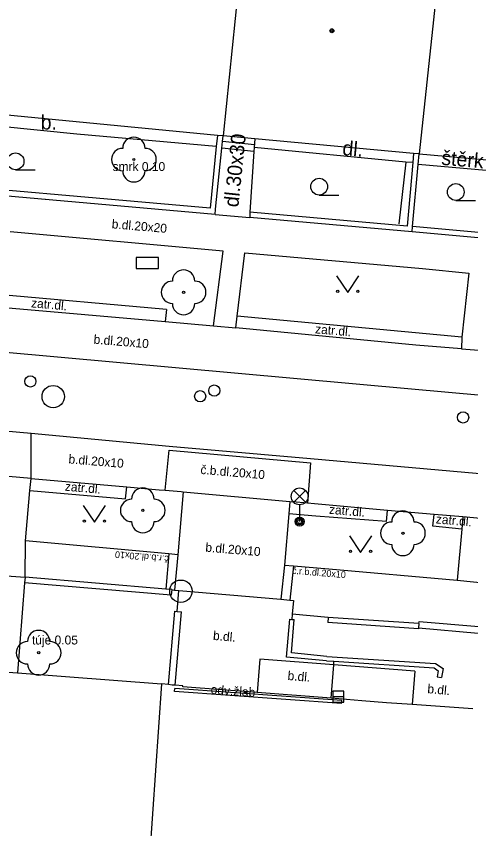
# Model space of a CAD drawing. Extents: x -596229 to -595156, y -1161237 to -1159376.
# Drawn here: x -595246.62 to -595226.33, y -1160980.89 to -1160944.6 of the extents above; entities that cross this region are included whole.
import ezdxf

# ---------------------------------------------------------------- set-up
doc = ezdxf.new("R2010")
doc.units = 0
for name, color, linetype in [('kanalizace - povrch.  znaky - skut. velikost', 7, 'Continuous'), ('Level 22', 7, 'Continuous'), ('Level 24', 7, 'Continuous'), ('Level 27', 7, 'Continuous'), ('Level 28', 7, 'Continuous'), ('Level 33', 7, 'Continuous'), ('Level 36', 7, 'Continuous'), ('Level 39', 7, 'Continuous'), ('Specificka linie pasportu komunikaci', 7, 'Continuous'), ('TM - budovy zdene_ betonove - VN', 7, 'Continuous'), ('TM - budovy zdene_ betonove - VP', 7, 'Continuous'), ('TM - chodniky - VP', 7, 'Continuous'), ('TM - komunikace - VP', 7, 'Continuous'), ('TM - plot drateny_ kovovy - VP', 7, 'Continuous'), ('TM - plot zdeny_ ohradni zed - VP', 7, 'Continuous'), ('TM - plot zivy neuzavreny', 7, 'Continuous'), ('TM - podezdivka plotu - VP', 7, 'Continuous'), ('TM - pomocna konstrukcni linie', 7, 'Continuous'), ('TM - popis povrchu', 7, 'Continuous'), ('TM - popis zelene', 7, 'Continuous'), ('TM - poznamka', 7, 'Continuous'), ('TM - rozhrani mezi zpev. plochami mezi sebou - VP', 7, 'Continuous'), ('TM - rozhrani ploch obecne - VP', 7, 'Continuous'), ('TM - schody - VP', 7, 'Continuous'), ('TM - vjezd na pozemek', 7, 'Continuous'), ('TM - vstup do budovy - zdene_ betonove', 7, 'Continuous')]:
    doc.layers.add(name, color=color, linetype=linetype)

msp = doc.modelspace()

# ---------------------------------------------------------------- linework, layer by layer
at = {"layer": 'kanalizace - povrch.  znaky - skut. velikost'}
for points in [[(-595239.55, -1160974.76), (-595239.54, -1160974.63)], [(-595232.09, -1160975.16), (-595239.54, -1160974.63)], [(-595232.1, -1160975.29), (-595239.55, -1160974.76)], [(-595232.1, -1160975.29), (-595232.09, -1160975.16)]]:
    msp.add_lwpolyline(points, dxfattribs=at)
at = {"layer": 'Level 22'}
for centre in [(-595241.37, -1160951), (-595239.15, -1160956.93), (-595240.97, -1160966.67), (-595229.36, -1160967.69), (-595245.62, -1160973.03)]:
    msp.add_circle(centre, 0.05, dxfattribs=at)
for centre, start, end in [((-595241.37, -1160950.5), 0, 180), ((-595241.87, -1160951), 90, 270), ((-595240.87, -1160951), 270, 90), ((-595241.37, -1160951.5), 180, 0), ((-595239.15, -1160956.43), 0, 180), ((-595239.65, -1160956.93), 90, 270), ((-595238.65, -1160956.93), 270, 90), ((-595239.15, -1160957.43), 180, 0), ((-595240.97, -1160966.17), 0, 180), ((-595241.47, -1160966.67), 90, 270), ((-595240.47, -1160966.67), 270, 90), ((-595229.36, -1160967.19), 0, 180), ((-595240.97, -1160967.17), 180, 0), ((-595229.86, -1160967.69), 90, 270), ((-595228.86, -1160967.69), 270, 90), ((-595229.36, -1160968.19), 180, 0), ((-595245.62, -1160972.53), 0, 180), ((-595246.12, -1160973.03), 90, 270), ((-595245.12, -1160973.03), 270, 90), ((-595245.62, -1160973.53), 180, 0)]:
    msp.add_arc(centre, 0.5, start, end, dxfattribs=at)
at = {"layer": 'Level 24'}
msp.add_lwpolyline([(-595241.267, -1160955.868), (-595240.267, -1160955.868), (-595240.267, -1160955.368), (-595241.267, -1160955.368)], close=True, dxfattribs=at)
at = {"layer": 'Level 27'}
msp.add_line((-595232.49, -1160974.99), (-595231.99, -1160974.99), dxfattribs=at)
msp.add_lwpolyline([(-595232.49, -1160975.24), (-595231.99, -1160975.24), (-595231.99, -1160974.74), (-595232.49, -1160974.74)], close=True, dxfattribs=at)
for centre in [(-595244.97, -1160961.59), (-595239.27, -1160970.28)]:
    msp.add_circle(centre, 0.5, dxfattribs=at)
at = {"layer": 'Level 28'}
for centre in [(-595245.99, -1160960.91), (-595237.78, -1160961.32), (-595238.41, -1160961.57), (-595226.67, -1160962.52)]:
    msp.add_circle(centre, 0.25, dxfattribs=at)
at = {"layer": 'Level 33'}
for p, q in [((-595234.235, -1160966.31), (-595233.705, -1160965.78)), ((-595234.235, -1160965.78), (-595233.705, -1160966.31)), ((-595233.97, -1160966.42), (-595233.97, -1160967.17))]:
    msp.add_line(p, q, dxfattribs=at)
for centre, radius in [((-595233.97, -1160966.045), 0.375), ((-595233.97, -1160967.17), 0.2), ((-595233.97, -1160967.17), 0.145), ((-595233.97, -1160967.17), 0.0876)]:
    msp.add_circle(centre, radius, dxfattribs=at)
at = {"layer": 'Level 36'}
for p, q in [((-595246.65, -1160951.455), (-595245.775, -1160951.455)), ((-595233.1, -1160952.585), (-595232.225, -1160952.585)), ((-595227, -1160952.825), (-595226.125, -1160952.825))]:
    msp.add_line(p, q, dxfattribs=at)
for points in [[(-595232.32, -1160956.19), (-595231.82, -1160956.94), (-595231.32, -1160956.19)], [(-595243.63, -1160966.45), (-595243.13, -1160967.2), (-595242.63, -1160966.45)], [(-595231.75, -1160967.8), (-595231.25, -1160968.55), (-595230.75, -1160967.8)]]:
    msp.add_lwpolyline(points, dxfattribs=at)
for centre, radius in [((-595246.65, -1160951.08), 0.375), ((-595233.1, -1160952.21), 0.375), ((-595227, -1160952.45), 0.375), ((-595232.27, -1160956.89), 0.05), ((-595231.371, -1160956.89), 0.05), ((-595243.58, -1160967.15), 0.05), ((-595242.681, -1160967.15), 0.05), ((-595231.7, -1160968.5), 0.05), ((-595230.801, -1160968.5), 0.05)]:
    msp.add_circle(centre, radius, dxfattribs=at)
at = {"layer": 'Level 39'}
for radius in [0.09, 0.0398]:
    msp.add_circle((-595232.53, -1160945.25), radius, dxfattribs=at)
at = {"layer": 'Specificka linie pasportu komunikaci'}
for points in [[(-595245.96, -1160965.25), (-595245.95, -1160963.24)], [(-595246.23, -1160969.66), (-595246.21, -1160968.03)]]:
    msp.add_lwpolyline(points, dxfattribs=at)
at = {"layer": 'TM - budovy zdene_ betonove - VN'}
for points in [[(-595235.74, -1160973.32), (-595235.86, -1160974.8)], [(-595232.45, -1160973.57), (-595235.74, -1160973.32)], [(-595228.83, -1160973.85), (-595232.45, -1160973.57)], [(-595228.83, -1160973.85), (-595228.94, -1160975.34)]]:
    msp.add_lwpolyline(points, dxfattribs=at)
at = {"layer": 'TM - budovy zdene_ betonove - VP'}
for points in [[(-595236.44, -1160940.75), (-595237.38, -1160949.94)], [(-595227.65, -1160941.54), (-595228.64, -1160950.75)], [(-595237.64, -1160949.92), (-595252.58, -1160948.48)], [(-595237.38, -1160949.94), (-595237.64, -1160949.92)], [(-595235.97, -1160950.07), (-595237.38, -1160949.94)], [(-595228.88, -1160950.73), (-595235.97, -1160950.07)], [(-595228.64, -1160950.75), (-595228.88, -1160950.73)], [(-595228.64, -1160950.75), (-595225.11, -1160951.06)], [(-595247.82, -1160973.84), (-595246.56, -1160973.93)], [(-595246.56, -1160973.93), (-595240.14, -1160974.42)], [(-595240.14, -1160974.42), (-595241.07, -1160987.96)], [(-595239.83, -1160974.45), (-595240.14, -1160974.42)], [(-595239.66, -1160974.47), (-595239.83, -1160974.45)], [(-595239.53, -1160974.48), (-595239.66, -1160974.47)], [(-595239.18, -1160974.5), (-595239.53, -1160974.48)], [(-595239.18, -1160974.55), (-595239.18, -1160974.5)], [(-595235.86, -1160974.8), (-595239.18, -1160974.55)], [(-595232.56, -1160975.06), (-595235.86, -1160974.8)], [(-595231.2, -1160975.17), (-595232.56, -1160975.06)], [(-595228.94, -1160975.34), (-595230.09, -1160975.26)], [(-595226.23, -1160975.54), (-595228.94, -1160975.34)]]:
    msp.add_lwpolyline(points, dxfattribs=at)
at = {"layer": 'TM - chodniky - VP'}
for points in [[(-595235.97, -1160950.07), (-595236, -1160950.46)], [(-595236.02, -1160950.64), (-595236.19, -1160953.35)], [(-595236, -1160950.46), (-595236.02, -1160950.64)], [(-595237.39, -1160955.09), (-595246.9, -1160954.23)], [(-595237.81, -1160958.43), (-595237.39, -1160955.09)], [(-595236.76, -1160957.99), (-595236.42, -1160955.16)], [(-595236.42, -1160955.16), (-595228.48, -1160955.87)], [(-595228.48, -1160955.87), (-595226.42, -1160956.08)], [(-595226.42, -1160956.08), (-595226.73, -1160958.93)], [(-595236.82, -1160958.52), (-595236.76, -1160957.99)], [(-595226.73, -1160958.93), (-595226.74, -1160959.45)], [(-595246.01, -1160965.78), (-595245.96, -1160965.25)], [(-595246.21, -1160968.03), (-595246.01, -1160965.78)], [(-595239.17, -1160965.84), (-595239.41, -1160968.65)], [(-595234.4, -1160966.28), (-595234.45, -1160966.83)], [(-595234.45, -1160966.83), (-595234.65, -1160969.11)], [(-595226.68, -1160966.96), (-595226.73, -1160967.51)], [(-595226.73, -1160967.51), (-595226.93, -1160969.79)], [(-595239.81, -1160968.61), (-595246.21, -1160968.03)], [(-595239.41, -1160968.65), (-595239.81, -1160968.61)], [(-595234.65, -1160969.11), (-595234.25, -1160969.14)], [(-595234.25, -1160969.14), (-595232.67, -1160969.28), (-595226.93, -1160969.79)], [(-595246.25, -1160969.9), (-595246.56, -1160973.93)]]:
    msp.add_lwpolyline(points, dxfattribs=at)
at = {"layer": 'TM - komunikace - VP'}
for points in [[(-595247.14, -1160957.61), (-595239.97, -1160958.24)], [(-595239.97, -1160958.24), (-595237.81, -1160958.43)], [(-595237.81, -1160958.43), (-595236.82, -1160958.52)], [(-595228.78, -1160959.29), (-595236.82, -1160958.52)], [(-595226.74, -1160959.45), (-595228.78, -1160959.29)], [(-595226.74, -1160959.45), (-595225.78, -1160959.53)], [(-595245.96, -1160965.25), (-595246.96, -1160965.16)], [(-595245.96, -1160965.25), (-595241.69, -1160965.62)], [(-595241.69, -1160965.62), (-595240.24, -1160965.75), (-595239.97, -1160965.77)], [(-595239.97, -1160965.77), (-595239.26, -1160965.83), (-595239.17, -1160965.84)], [(-595239.17, -1160965.84), (-595234.4, -1160966.28)], [(-595234.4, -1160966.28), (-595234.29, -1160966.29)], [(-595233.62, -1160966.35), (-595234.29, -1160966.29)], [(-595230.05, -1160966.67), (-595233.31, -1160966.38), (-595233.62, -1160966.35)], [(-595227.97, -1160966.85), (-595230.05, -1160966.67)], [(-595226.68, -1160966.96), (-595227.97, -1160966.85)], [(-595225.1, -1160967.1), (-595226.68, -1160966.96)]]:
    msp.add_lwpolyline(points, dxfattribs=at)
at = {"layer": 'TM - plot drateny_ kovovy - VP'}
for points in [[(-595237.64, -1160949.92), (-595237.69, -1160950.42)], [(-595237.69, -1160950.42), (-595237.97, -1160953.17), (-595252.9, -1160951.86)], [(-595228.88, -1160950.73), (-595228.92, -1160951.13)], [(-595228.92, -1160951.13), (-595229.17, -1160953.97), (-595236.19, -1160953.35)], [(-595224.84, -1160954.36), (-595228.93, -1160953.99)], [(-595239.7, -1160970.46), (-595246.25, -1160969.9)], [(-595228.66, -1160971.96), (-595232.71, -1160971.68)], [(-595228.66, -1160971.91), (-595226, -1160972.15)]]:
    msp.add_lwpolyline(points, dxfattribs=at)
at = {"layer": 'TM - plot zdeny_ ohradni zed - VP'}
for points in [[(-595239.83, -1160974.45), (-595239.54, -1160971.17)], [(-595232.77, -1160973.39), (-595234.55, -1160973.22), (-595234.41, -1160971.53)], [(-595232.77, -1160973.39), (-595232.44, -1160973.41)], [(-595232.44, -1160973.41), (-595227.97, -1160973.71), (-595227.78, -1160973.83), (-595227.83, -1160974.11)]]:
    msp.add_lwpolyline(points, dxfattribs=at)
at = {"layer": 'TM - plot zivy neuzavreny'}
msp.add_lwpolyline([(-595229.23, -1160951.12), (-595229.54, -1160953.87)], dxfattribs=at)
at = {"layer": 'TM - podezdivka plotu - VP'}
for points in [[(-595237.44, -1160950.49), (-595237.41, -1160950.19), (-595237.38, -1160949.94)], [(-595237.72, -1160953.22), (-595237.44, -1160950.49)], [(-595228.68, -1160951.22), (-595228.64, -1160950.75)], [(-595228.93, -1160953.99), (-595228.68, -1160951.22)], [(-595237.74, -1160953.46), (-595252.92, -1160952.12)], [(-595237.74, -1160953.46), (-595237.72, -1160953.22)], [(-595236.19, -1160953.35), (-595236.2, -1160953.59)], [(-595228.95, -1160954.23), (-595236.2, -1160953.59)], [(-595228.95, -1160954.23), (-595228.93, -1160953.99)], [(-595224.86, -1160954.6), (-595228.95, -1160954.23)], [(-595246.23, -1160969.66), (-595246.25, -1160969.9)], [(-595239.95, -1160970.19), (-595246.23, -1160969.66)], [(-595239.68, -1160970.21), (-595239.95, -1160970.19)], [(-595239.68, -1160970.21), (-595239.7, -1160970.46)], [(-595239.54, -1160971.17), (-595239.44, -1160971.18)], [(-595239.53, -1160974.48), (-595239.24, -1160971.2)], [(-595239.44, -1160971.18), (-595239.24, -1160971.2)], [(-595234.41, -1160971.53), (-595234.32, -1160971.54)], [(-595234.33, -1160973.04), (-595234.21, -1160971.55)], [(-595234.32, -1160971.54), (-595234.21, -1160971.55)], [(-595232.69, -1160971.45), (-595232.71, -1160971.68)], [(-595228.65, -1160971.73), (-595232.69, -1160971.45)], [(-595228.65, -1160971.73), (-595228.66, -1160971.91)], [(-595228.65, -1160971.73), (-595228.64, -1160971.63), (-595225.97, -1160971.85), (-595225.66, -1160971.88)], [(-595228.66, -1160971.91), (-595228.66, -1160971.96)], [(-595232.75, -1160973.19), (-595234.33, -1160973.04)], [(-595232.75, -1160973.19), (-595227.91, -1160973.51), (-595227.56, -1160973.73), (-595227.63, -1160974.14)], [(-595227.83, -1160974.11), (-595227.63, -1160974.14)]]:
    msp.add_lwpolyline(points, dxfattribs=at)
at = {"layer": 'TM - pomocna konstrukcni linie'}
msp.add_lwpolyline([(-595232.69, -1160971.45), (-595234.3, -1160971.31)], dxfattribs=at)
at = {"layer": 'TM - rozhrani mezi zpev. plochami mezi sebou - VP'}
for points in [[(-595247.25, -1160959.59), (-595228.97, -1160961.24)], [(-595245.95, -1160963.24), (-595266.95, -1160961.38)], [(-595228.97, -1160961.24), (-595209.97, -1160962.95)], [(-595239.97, -1160965.77), (-595239.79, -1160963.98), (-595233.49, -1160964.54), (-595233.62, -1160966.35)], [(-595239.81, -1160968.61), (-595239.95, -1160970.19)], [(-595239.41, -1160968.65), (-595239.55, -1160970.23)], [(-595234.65, -1160969.11), (-595234.81, -1160970.64)], [(-595234.25, -1160969.14), (-595234.41, -1160970.68)], [(-595226.93, -1160969.79), (-595225.33, -1160969.95)], [(-595239.68, -1160970.21), (-595239.55, -1160970.23)], [(-595239.55, -1160970.23), (-595239.36, -1160970.25)], [(-595239.44, -1160971.18), (-595239.36, -1160970.25)], [(-595239.36, -1160970.25), (-595234.81, -1160970.64)], [(-595234.81, -1160970.64), (-595234.41, -1160970.68)], [(-595234.41, -1160970.68), (-595234.24, -1160970.7), (-595234.3, -1160971.31)], [(-595234.3, -1160971.31), (-595234.32, -1160971.54)], [(-595232.56, -1160975.06), (-595232.45, -1160973.57)], [(-595232.45, -1160973.57), (-595232.44, -1160973.41)]]:
    msp.add_lwpolyline(points, dxfattribs=at)
at = {"layer": 'TM - rozhrani ploch obecne - VP'}
for points in [[(-595243.91, -1160949.86), (-595252.63, -1160948.99)], [(-595237.69, -1160950.42), (-595243.91, -1160949.86)], [(-595236.02, -1160950.64), (-595237.44, -1160950.49)], [(-595229.23, -1160951.12), (-595236, -1160950.46)], [(-595228.92, -1160951.13), (-595229.23, -1160951.12)], [(-595225.13, -1160951.54), (-595228.68, -1160951.22)], [(-595239.92, -1160957.7), (-595247.62, -1160957.02)], [(-595239.92, -1160957.7), (-595239.97, -1160958.24)], [(-595226.73, -1160958.93), (-595236.76, -1160957.99)], [(-595224.91, -1160965.13), (-595233.49, -1160964.37), (-595239.8, -1160963.81), (-595245.95, -1160963.24)], [(-595246.01, -1160965.78), (-595241.74, -1160966.15)], [(-595241.74, -1160966.15), (-595241.69, -1160965.62)], [(-595230.09, -1160967.16), (-595230.05, -1160966.67)], [(-595230.09, -1160967.16), (-595233.24, -1160966.93), (-595234.45, -1160966.83)], [(-595228.02, -1160967.38), (-595227.97, -1160966.85)], [(-595226.73, -1160967.51), (-595228.02, -1160967.38)]]:
    msp.add_lwpolyline(points, dxfattribs=at)
at = {"layer": 'TM - schody - VP'}
msp.add_lwpolyline([(-595235.99, -1160950.34), (-595237.41, -1160950.19)], dxfattribs=at)
at = {"layer": 'TM - vjezd na pozemek'}
for points in [[(-595237.74, -1160953.46), (-595236.2, -1160953.59)], [(-595247.49, -1160969.57), (-595246.23, -1160969.66)]]:
    msp.add_lwpolyline(points, dxfattribs=at)
at = {"layer": 'TM - vstup do budovy - zdene_ betonove'}
msp.add_lwpolyline([(-595230.09, -1160975.26), (-595231.2, -1160975.17)], dxfattribs=at)

# ---------------------------------------------------------------- texts
at = {"layer": 'TM - popis povrchu'}
msp.add_text('b.', height=0.65, dxfattribs=at).set_placement((-595245.53, -1160949.66))
for s, height, rotation, p in [('dl.30x30', 0.65, 84, (-595236.71, -1160953.15)), ('dl.', 0.65, 355, (-595232.08, -1160950.8)), ('štěrk', 0.65, 355, (-595227.66, -1160951.23)), ('b.dl.20x20', 0.4, 355.1303, (-595242.37, -1160954.07)), ('zatr.dl.', 0.4, 355.1303, (-595245.97, -1160957.6)), ('zatr.dl.', 0.4, 355.1303, (-595233.29, -1160958.76)), ('b.dl.20x10', 0.4, 355.1303, (-595243.18, -1160959.22)), ('b.dl.20x10', 0.4, 355.2455, (-595244.3, -1160964.57)), ('č.b.dl.20x10', 0.4, 355.2455, (-595238.41, -1160965.04)), ('zatr.dl.', 0.4, 355.1303, (-595244.46, -1160965.79)), ('zatr.dl.', 0.4, 355.1303, (-595232.67, -1160966.82)), ('zatr.dl.', 0.4, 355.1303, (-595227.9, -1160967.25)), ('b.dl.20x10', 0.4, 355.2455, (-595238.19, -1160968.51)), ('č.r.b.dl.20x10', 0.3, 175, (-595239.8, -1160968.7)), ('č.r.b.dl.20x10', 0.3, 355.2455, (-595234.32, -1160969.5)), ('b.dl.', 0.4, 354.8817, (-595237.85, -1160972.45)), ('b.dl.', 0.4, 354.8817, (-595234.52, -1160974.24)), ('b.dl.', 0.4, 354.8817, (-595228.28, -1160974.83))]:
    msp.add_text(s, height=height, rotation=rotation, dxfattribs=at).set_placement(p)
at = {"layer": 'TM - popis zelene'}
for s, p in [('smrk 0.10', (-595242.32, -1160951.51)), ('túje 0.05', (-595245.92, -1160972.66))]:
    msp.add_text(s, height=0.4, dxfattribs=at).set_placement(p)
at = {"layer": 'TM - poznamka'}
msp.add_text('odv.žlab', height=0.4, rotation=355.9308, dxfattribs=at).set_placement((-595237.95, -1160974.86))

doc.saveas('drawing.dxf')
